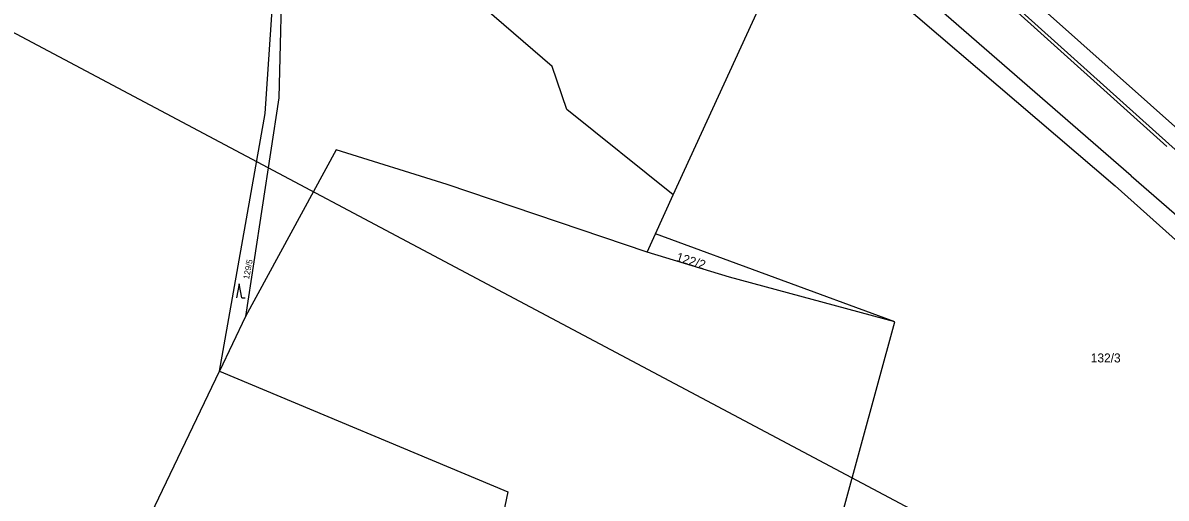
# Model space of a CAD drawing. Extents: x -793666 to -785424, y -1118958 to -1108761.
# Drawn here: x -789723.6 to -789506.1, y -1114443.5 to -1114353.1 of the extents above; entities that cross this region are included whole.
import ezdxf

# ---------------------------------------------------------------- set-up
doc = ezdxf.new("R2010")
doc.units = 0
for name, color, linetype in [('1_2000 - úřady', 7, 'Continuous'), ('Hranice parcel', 7, 'Continuous'), ('Parcelní čísla', 7, 'Continuous'), ('Vnitřní kresba', 7, 'Continuous'), ('Značky kultur', 7, 'Continuous')]:
    doc.layers.add(name, color=color, linetype=linetype)

msp = doc.modelspace()

# ---------------------------------------------------------------- linework, layer by layer
at = {"layer": '1_2000 - úřady'}
msp.add_lwpolyline([(-790360.41, -1114017.5), (-789388.79, -1114533.68), (-789259.98, -1114291.21)], dxfattribs=at)
at = {"layer": 'Hranice parcel'}
for p, q in [((-789599.87, -1114385.78), (-789575.6, -1114332.86)), ((-789603.26, -1114393.19), (-789599.87, -1114385.78)), ((-789604.86, -1114396.67), (-789603.26, -1114393.19)), ((-789557.72, -1114409.97), (-789603.26, -1114393.19)), ((-789681.24, -1114408.94), (-789686.2, -1114419.31))]:
    msp.add_line(p, q, dxfattribs=at)
for points in [[(-789599.87, -1114385.78), (-789620.14, -1114369.54), (-789622.91, -1114361.34), (-789639.49, -1114347.05), (-789639.25, -1114339.29), (-789635.04, -1114325.1), (-789631.47, -1114308.38), (-789633.53, -1114299.52), (-789641.23, -1114287.32)], [(-789411.55, -1114487.64), (-789444.12, -1114440.1), (-789460.39, -1114416.23), (-789471.74, -1114406.17), (-789505.63, -1114376.09), (-789563.4, -1114324.15), (-789590.47, -1114299.37)], [(-789587.26, -1114300.1), (-789562.09, -1114321.4), (-789502.74, -1114374.33), (-789470.17, -1114403.72), (-789452.65, -1114419.15), (-789441.48, -1114438.37), (-789411.55, -1114487.64)], [(-789686.2, -1114419.31), (-789677.54, -1114370.31), (-789673.52, -1114311.19)], [(-789673.52, -1114311.19), (-789674.91, -1114367.33), (-789681.24, -1114408.94)], [(-789575.6, -1114332.86), (-789515.81, -1114384.07), (-789480.88, -1114415.35), (-789466.19, -1114428.84), (-789454.55, -1114445.52), (-789423.09, -1114499.54)], [(-789604.86, -1114396.67), (-789642.86, -1114383.82), (-789663.99, -1114377.2), (-789681.24, -1114408.94)], [(-789557.72, -1114409.97), (-789589.18, -1114401.45), (-789604.86, -1114396.67)], [(-789597.74, -1114600.43), (-789593.44, -1114554.97), (-789573.99, -1114469.35), (-789557.72, -1114409.97)], [(-789739.09, -1114538.02), (-789711.42, -1114472.05), (-789686.2, -1114419.31)], [(-789686.2, -1114419.31), (-789631.35, -1114442.29), (-789645.77, -1114511.08), (-789654.41, -1114612.94)]]:
    msp.add_lwpolyline(points, dxfattribs=at)
at = {"layer": 'Vnitřní kresba'}
for p, q in [((-789563.81, -1114324.53), (-789505.98, -1114376.61)), ((-789512.77, -1114382.14), (-789572, -1114330.7)), ((-789512.77, -1114382.14), (-789477.93, -1114412.6))]:
    msp.add_line(p, q, dxfattribs=at)
at = {"layer": 'Značky kultur'}
for p, q in [((-789682.46, -1114402.7), (-789682.96, -1114405.38)), ((-789681.96, -1114405.38), (-789682.46, -1114402.7)), ((-789681.96, -1114405.38), (-789681.29, -1114405.38))]:
    msp.add_line(p, q, dxfattribs=at)

# ---------------------------------------------------------------- texts
at = {"layer": 'Parcelní čísla'}
for s, height, rotation, p in [('129/5', 1.14, 79, (-789680.59, -1114401.92)), ('122/2', 1.7, 343, (-789599.47, -1114398.32))]:
    msp.add_text(s, height=height, rotation=rotation, dxfattribs=at).set_placement(p)
msp.add_text('132/3', height=1.7, dxfattribs=at).set_placement((-789520.46, -1114417.66))

doc.saveas('drawing.dxf')
